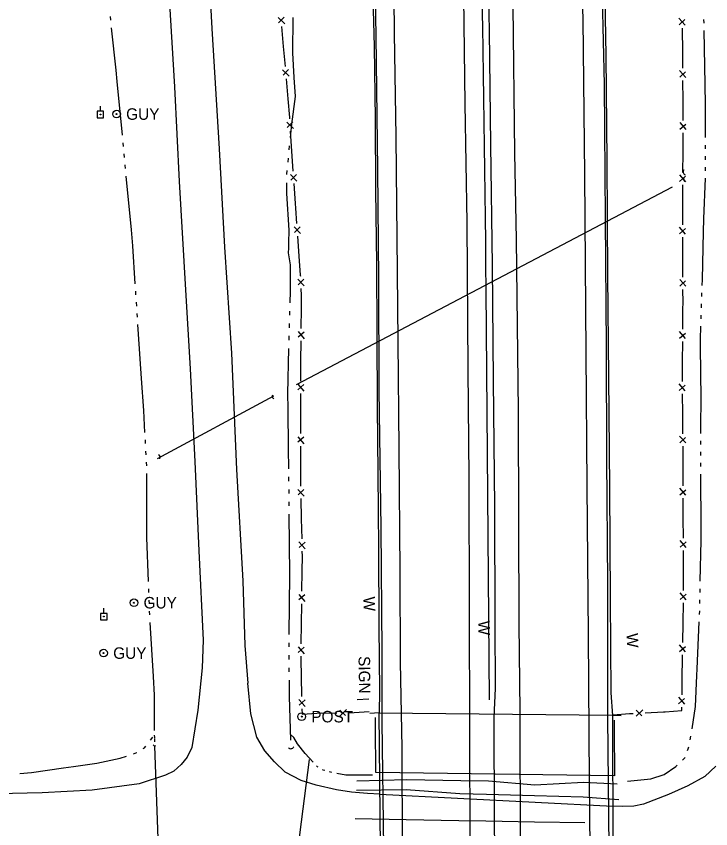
# Model space of a CAD drawing. Extents: x 589250 to 1188077, y 162953 to 363065.
# Drawn here: x 593988.5 to 594350.8, y 170392.3 to 170816.1 of the extents above; entities that cross this region are included whole.
import ezdxf

# ---------------------------------------------------------------- set-up
doc = ezdxf.new("R2010")
doc.units = 0
for name, color, linetype in [('E_ALI_CL', 7, 'Continuous'), ('E_DRN', 7, 'Continuous'), ('E_DRN_Pipe', 7, 'Continuous'), ('E_FEN_P', 7, 'Continuous'), ('E_MISCPROP', 7, 'Continuous'), ('E_RDWY', 7, 'Continuous'), ('E_RDWY_AsphConc', 7, 'Continuous'), ('E_RDWY_Gravel', 7, 'Continuous'), ('E_SGN', 7, 'Continuous'), ('E_SGN_Text', 7, 'Continuous'), ('E_UTL_EGuyWire', 7, 'Continuous'), ('E_UTL_EPowerPole', 7, 'Continuous'), ('E_WAL', 7, 'Continuous'), ('E_WAL_Text', 7, 'Continuous'), ('E_WTR_FlowLine', 7, 'Continuous')]:
    doc.layers.add(name, color=color, linetype=linetype)

msp = doc.modelspace()

# ---------------------------------------------------------------- linework, layer by layer
at = {"layer": 'E_ALI_CL'}
for points in [[(594191.86, 170396.96), (594165.35, 170397.51)], [(594219.31, 170396.41), (594191.86, 170396.96)], [(594233.54, 170396.21), (594219.31, 170396.41)], [(594258.85, 170395.82), (594233.54, 170396.21)], [(594285.12, 170395.33), (594258.85, 170395.82)]]:
    msp.add_lwpolyline(points, dxfattribs=at)
at = {"layer": 'E_DRN'}
for centre, radius, start, end in [((594338.02, 170734.93), 1.6, 142.9947, 249.2549), ((594338.21, 170731.16), 1.54, 127.0493, 233.3095), ((594123.17, 170617.87), 1.18, 148.8507, 255.1109), ((594062.26, 170586.06), 1.39, 325.4843, 71.7445), ((594060.85, 170436.49), 0.905, 203.0131, 309.2733), ((594131.73, 170435.83), 1.77, 224.1743, 330.4345)]:
    msp.add_arc(centre, radius, start, end, dxfattribs=at)
at = {"layer": 'E_DRN_Pipe'}
for p, q in [((594134.8, 170623.92), (594330.77, 170727.1)), ((594235.31, 170459.52), (594233.64, 170673.59)), ((594062.21, 170585.32), (594122.81, 170618.11)), ((594060.66, 170435.35), (594063.26, 170362.31)), ((594133.75, 170367.51), (594141.49, 170428.47))]:
    msp.add_line(p, q, dxfattribs=at)
msp.add_arc((581015.2, 170570.62), 13218.84, 0.44635, 3.902677, dxfattribs=at)
msp.add_arc((581015.2, 170570.62), 13218.84, 0.44635, 3.902677, dxfattribs=at)
at = {"layer": 'E_FEN_P'}
for p, q in [((594125.11, 170815.48), (594128.56, 170812.1)), ((594128.29, 170815.56), (594125.4, 170812.59)), ((594337.48, 170811.45), (594334.24, 170814.99)), ((594334.32, 170811.54), (594337.35, 170814.33)), ((594126.95, 170810.74), (594127.84, 170800.32)), ((594336.12, 170807.53), (594336.06, 170809.81)), ((594336.18, 170799.41), (594336.12, 170807.53)), ((594127.84, 170800.32), (594128.72, 170789.89)), ((594336.26, 170789.01), (594336.18, 170799.41)), ((594127.39, 170788.16), (594130.86, 170784.8)), ((594130.57, 170788.26), (594127.7, 170785.27)), ((594337.76, 170784.18), (594334.57, 170787.78)), ((594334.6, 170784.32), (594337.67, 170787.07)), ((594129.26, 170783.44), (594130.15, 170773.01)), ((594336.39, 170772.17), (594336.31, 170782.57)), ((594130.15, 170773.01), (594130.98, 170763.17)), ((594336.48, 170761.77), (594336.39, 170772.17)), ((594129.67, 170760.88), (594133.08, 170757.45)), ((594132.84, 170760.92), (594129.93, 170757.98)), ((594130.98, 170763.17), (594131.02, 170762.58)), ((594337.92, 170756.92), (594334.78, 170760.57)), ((594131.46, 170756.12), (594132.17, 170745.68)), ((594334.76, 170757.11), (594337.87, 170759.81)), ((594336.38, 170744.93), (594336.45, 170755.33)), ((594132.17, 170745.68), (594132.88, 170735.24)), ((594336.31, 170734.53), (594336.38, 170744.93)), ((594131.52, 170733.53), (594134.94, 170730.11)), ((594134.7, 170733.58), (594131.79, 170730.63)), ((594334.59, 170729.87), (594337.69, 170732.57)), ((594337.74, 170729.68), (594334.61, 170733.33)), ((594133.32, 170728.78), (594134.03, 170718.34)), ((594336.2, 170717.69), (594336.27, 170728.09)), ((594134.03, 170718.34), (594134.19, 170715.94)), ((594134.19, 170715.94), (594134.77, 170707.9)), ((594336.19, 170715.26), (594336.2, 170717.69)), ((594336.21, 170707.29), (594336.19, 170715.26)), ((594133.42, 170706.19), (594136.85, 170702.78)), ((594136.6, 170706.25), (594133.69, 170703.29)), ((594337.69, 170702.46), (594334.52, 170706.07)), ((594334.53, 170702.61), (594337.61, 170705.35)), ((594135.23, 170701.44), (594135.98, 170691)), ((594336.27, 170690.45), (594336.23, 170700.85)), ((594135.98, 170691), (594136.7, 170680.97)), ((594336.3, 170680.05), (594336.27, 170690.45)), ((594136.7, 170680.97), (594136.72, 170680.56)), ((594135.33, 170678.89), (594138.66, 170675.39)), ((594138.51, 170678.86), (594135.53, 170675.98)), ((594337.77, 170675.22), (594334.6, 170678.83)), ((594334.62, 170675.37), (594337.7, 170678.11)), ((594137.01, 170674.09), (594137.17, 170670.47)), ((594336.34, 170666.71), (594336.32, 170673.61)), ((594137.17, 170670.47), (594137.11, 170663.63)), ((594137.11, 170663.63), (594137.02, 170653.17)), ((594336.25, 170652.81), (594336.32, 170663.21)), ((594336.32, 170663.21), (594336.34, 170666.71)), ((594135.54, 170651.57), (594138.69, 170647.9)), ((594138.72, 170651.37), (594135.59, 170648.66)), ((594334.52, 170648.15), (594337.63, 170650.85)), ((594337.68, 170647.96), (594334.55, 170651.6)), ((594136.97, 170646.69), (594136.88, 170636.23)), ((594336.14, 170635.97), (594336.21, 170646.37)), ((594136.88, 170636.23), (594136.85, 170633.3)), ((594136.85, 170633.3), (594136.85, 170625.76)), ((594336.08, 170625.57), (594336.14, 170635.97)), ((594135.38, 170624.15), (594138.55, 170620.51)), ((594138.56, 170623.98), (594135.45, 170621.24)), ((594334.35, 170620.91), (594337.46, 170623.61)), ((594337.5, 170620.72), (594334.37, 170624.36)), ((594136.85, 170619.28), (594136.84, 170608.82)), ((594336.17, 170608.73), (594336.06, 170619.13)), ((594136.84, 170608.82), (594136.83, 170598.36)), ((594336.28, 170598.33), (594336.17, 170608.73)), ((594135.37, 170596.75), (594138.54, 170593.1)), ((594138.54, 170596.58), (594135.43, 170593.84)), ((594337.78, 170593.51), (594334.59, 170597.1)), ((594334.63, 170593.64), (594337.69, 170596.4)), ((594136.83, 170591.88), (594136.83, 170581.41)), ((594336.36, 170589.74), (594336.34, 170591.89)), ((594336.39, 170581.49), (594336.36, 170589.74)), ((594136.83, 170581.41), (594136.82, 170573.38)), ((594336.42, 170571.09), (594336.39, 170581.49)), ((594136.82, 170573.38), (594136.87, 170570.95)), ((594337.89, 170566.26), (594334.73, 170569.87)), ((594135.44, 170569.31), (594138.68, 170565.73)), ((594138.61, 170569.21), (594135.56, 170566.4)), ((594334.74, 170566.41), (594337.82, 170569.15)), ((594137, 170564.47), (594137.21, 170554.01)), ((594336.46, 170558.47), (594336.44, 170564.65)), ((594336.47, 170554.25), (594336.46, 170558.47)), ((594137.21, 170554.01), (594137.42, 170543.55)), ((594336.51, 170543.85), (594336.47, 170554.25)), ((594135.98, 170541.91), (594139.23, 170538.33)), ((594139.16, 170541.81), (594136.11, 170539)), ((594337.98, 170539.02), (594334.81, 170542.63)), ((594334.82, 170539.17), (594337.9, 170541.91)), ((594137.55, 170537.07), (594137.6, 170534.46)), ((594336.56, 170527.01), (594336.53, 170537.41)), ((594137.6, 170534.46), (594137.5, 170526.61)), ((594137.5, 170526.61), (594137.36, 170516.15)), ((594336.59, 170516.61), (594336.56, 170527.01)), ((594135.87, 170514.56), (594139, 170510.87)), ((594338.06, 170511.78), (594334.9, 170515.39)), ((594334.91, 170511.93), (594337.99, 170514.67)), ((594139.05, 170514.35), (594135.9, 170511.65)), ((594137.28, 170509.67), (594137.14, 170499.21)), ((594336.41, 170499.77), (594336.6, 170510.17)), ((594137.14, 170499.21), (594137, 170488.74)), ((594336.22, 170489.37), (594336.41, 170499.77)), ((594135.52, 170487.15), (594138.64, 170483.47)), ((594138.69, 170486.94), (594135.54, 170484.24)), ((594334.44, 170484.73), (594337.58, 170487.4)), ((594337.59, 170484.51), (594334.51, 170488.19)), ((594136.92, 170482.27), (594136.89, 170480.45)), ((594336.05, 170479.75), (594336.11, 170482.93)), ((594136.89, 170480.45), (594137.12, 170471.8)), ((594335.95, 170472.53), (594336.05, 170479.75)), ((594335.81, 170462.13), (594335.95, 170472.53)), ((594137.12, 170471.8), (594137.39, 170461.34)), ((594135.97, 170459.7), (594139.24, 170456.14)), ((594139.15, 170459.61), (594136.11, 170456.79)), ((594334.05, 170457.49), (594337.17, 170460.17)), ((594337.2, 170457.28), (594334.09, 170460.94)), ((594335.69, 170453.95), (594335.72, 170455.7)), ((594137.56, 170454.87), (594137.64, 170452.02)), ((594137.64, 170452.02), (594145.24, 170452.53)), ((594145.24, 170452.53), (594147.91, 170452.71)), ((594147.91, 170452.71), (594155.7, 170452.56)), ((594157.37, 170454.22), (594160.29, 170451.29)), ((594157.4, 170451.05), (594160.84, 170454.44)), ((594162.16, 170452.81), (594172.61, 170453.44)), ((594299.88, 170451.66), (594308.41, 170452.34)), ((594308.41, 170452.34), (594310.25, 170452.43)), ((594311.93, 170451.06), (594315.38, 170454.4)), ((594311.93, 170454.22), (594314.81, 170451.28)), ((594316.68, 170452.77), (594326.08, 170453.26)), ((594326.08, 170453.26), (594327.07, 170453.33)), ((594327.07, 170453.33), (594335.69, 170453.95))]:
    msp.add_line(p, q, dxfattribs=at)
at = {"layer": 'E_MISCPROP'}
for radius in [2, 0.25]:
    msp.add_circle((594137.43, 170450.77), radius, dxfattribs=at)
at = {"layer": 'E_RDWY'}
for p, q in [((594087.7, 170861.16), (594090.51, 170809.75)), ((594283.01, 170857.77), (594284.08, 170814.35)), ((594185.31, 170850.77), (594185.71, 170807.22)), ((594221.6, 170842.32), (594222.61, 170770.44)), ((594068.32, 170825.59), (594071.03, 170779.23)), ((594247.57, 170821.47), (594248.5, 170744.73)), ((594284.08, 170814.35), (594285.02, 170733.49)), ((594090.51, 170809.75), (594094.37, 170746.87)), ((594185.71, 170807.22), (594186.56, 170753.19)), ((594071.03, 170779.23), (594073.51, 170729.84)), ((594222.61, 170770.44), (594223.49, 170708.49)), ((594186.56, 170753.19), (594187.07, 170700.54)), ((594094.37, 170746.87), (594097.21, 170695.69)), ((594248.5, 170744.73), (594249.33, 170699.65)), ((594285.02, 170733.49), (594285.65, 170640.57)), ((594073.51, 170729.84), (594076.76, 170673.34)), ((594223.49, 170708.49), (594224.08, 170631.75)), ((594187.07, 170700.54), (594187.59, 170646.51)), ((594249.33, 170699.65), (594250.3, 170610.18)), ((594097.21, 170695.69), (594100.8, 170640.37)), ((594076.76, 170673.34), (594079.22, 170632.11)), ((594187.59, 170646.51), (594188.11, 170590.42)), ((594100.8, 170640.37), (594103.42, 170579.68)), ((594285.65, 170640.57), (594286.21, 170571.06)), ((594079.22, 170632.11), (594081.7, 170583.88)), ((594224.08, 170631.75), (594224.6, 170575.31)), ((594250.3, 170610.18), (594250.48, 170552.02)), ((594188.11, 170590.42), (594188.65, 170526.41)), ((594081.7, 170583.88), (594083.71, 170537.29)), ((594103.42, 170579.68), (594106.77, 170521.68)), ((594224.6, 170575.31), (594224.82, 170505.48)), ((594286.21, 170571.06), (594286.8, 170493.63)), ((594250.48, 170552.02), (594250.65, 170499.02)), ((594083.71, 170537.29), (594085.96, 170490.69)), ((594188.65, 170526.41), (594188.8, 170479.26)), ((594106.77, 170521.68), (594107.85, 170487.8)), ((594224.82, 170505.48), (594225.01, 170444.91)), ((594250.65, 170499.02), (594251.14, 170453.6)), ((594286.8, 170493.63), (594287.38, 170416.89)), ((594085.96, 170490.69), (594085.54, 170476.25)), ((594107.85, 170487.8), (594109.38, 170468.3)), ((594188.8, 170479.26), (594189.63, 170434.53)), ((594085.54, 170476.25), (594083.28, 170454.1)), ((594110.89, 170452.22), (594109.38, 170468.3)), ((594083.28, 170454.1), (594080.07, 170434.75)), ((594114.1, 170440.04), (594110.89, 170452.22)), ((594251.14, 170453.6), (594251.41, 170364.81)), ((594225.01, 170444.91), (594225.21, 170379.18)), ((594118.26, 170432.98), (594114.1, 170440.04)), ((594080.07, 170434.75), (594077.76, 170429.62)), ((594189.63, 170434.53), (594189.85, 170361.92)), ((594123.16, 170427.15), (594118.26, 170432.98)), ((594074.51, 170425.88), (594070.79, 170422.37)), ((594077.76, 170429.62), (594074.51, 170425.88)), ((594128.78, 170421.8), (594123.16, 170427.15)), ((594070.79, 170422.37), (594066.37, 170420.26)), ((594137.08, 170417.44), (594128.78, 170421.8)), ((594353.52, 170424.94), (594347.69, 170419.56)), ((594066.37, 170420.26), (594052.64, 170415.79)), ((594144.89, 170415.03), (594137.08, 170417.44)), ((594347.69, 170419.56), (594338.93, 170414.66)), ((594052.64, 170415.79), (594028.18, 170412.45)), ((594155.62, 170412.62), (594144.89, 170415.03)), ((594287.38, 170416.89), (594287.95, 170347.03)), ((594338.93, 170414.66), (594328.7, 170410.24)), ((594002.09, 170410.98), (593967.14, 170410.4)), ((594028.18, 170412.45), (594002.09, 170410.98)), ((594163.43, 170411.43), (594155.62, 170412.62)), ((594171.72, 170410.72), (594163.43, 170411.43)), ((594178.21, 170410.39), (594171.72, 170410.72)), ((594328.7, 170410.24), (594315.8, 170405.08)), ((594315.8, 170405.08), (594310.68, 170404.09)), ((594304.83, 170403.83), (594299.71, 170404.09)), ((594310.68, 170404.09), (594304.83, 170403.83))]:
    msp.add_line(p, q, dxfattribs=at)
msp.add_lwpolyline([(594178.21, 170410.39), (594299.71, 170404.09)], dxfattribs=at)
at = {"layer": 'E_RDWY_AsphConc'}
for points in [[(594175.91, 170445.66), (594175.9, 170450.24)], [(594300.5, 170449.02), (594300.51, 170444.16)], [(594176.16, 170421.63), (594175.91, 170445.66)], [(594300.51, 170444.16), (594300.57, 170419.92)], [(594300.57, 170419.92), (594176.16, 170421.63)], [(594192, 170412.52), (594166, 170412.22)], [(594219.87, 170410.46), (594192, 170412.52)], [(594233.89, 170410.09), (594219.87, 170410.46)], [(594258.9, 170409.39), (594233.89, 170410.09)], [(594284.21, 170408.74), (594258.9, 170409.39)], [(594302.82, 170407.42), (594284.21, 170408.74)]]:
    msp.add_lwpolyline(points, dxfattribs=at)
at = {"layer": 'E_RDWY_Gravel'}
for p, q in [((594175.36, 170845.47), (594176.11, 170805.93)), ((594293.8, 170844.14), (594295.17, 170780.42)), ((594176.11, 170805.93), (594177.02, 170736.07)), ((594295.17, 170780.42), (594295.73, 170710.56)), ((594177.02, 170736.07), (594177.54, 170678.95)), ((594295.73, 170710.56), (594296.28, 170643.46)), ((594177.54, 170678.95), (594177.72, 170621.13)), ((594296.28, 170643.46), (594296.46, 170585.3)), ((594177.72, 170621.13), (594178.64, 170549.21)), ((594296.46, 170585.3), (594297.01, 170520.26)), ((594178.64, 170549.21), (594179.18, 170484.86)), ((594297.01, 170520.26), (594296.88, 170450.4)), ((594179.18, 170484.86), (594179.3, 170448.04)), ((594179.3, 170448.04), (594180.2, 170379.56)), ((594296.88, 170450.4), (594297.84, 170364.37))]:
    msp.add_line(p, q, dxfattribs=at)
for points in [[(594192.3, 170417.81), (594166.12, 170417.08)], [(594220.52, 170417.36), (594192.3, 170417.81)], [(594234.84, 170417.16), (594220.52, 170417.36)], [(594259.06, 170415.12), (594234.84, 170417.16)], [(594284.38, 170416.39), (594259.06, 170415.12)], [(594301.95, 170415.48), (594284.38, 170416.39)]]:
    msp.add_lwpolyline(points, dxfattribs=at)
at = {"layer": 'E_SGN'}
msp.add_line((594166.36, 170459.68), (594172.44, 170460.08), dxfattribs=at)
at = {"layer": 'E_UTL_EGuyWire'}
for centre, radius in [((594040.84, 170765.05), 2), ((594040.84, 170765.05), 0.25), ((594049.93, 170510.19), 2), ((594049.93, 170510.19), 0.25), ((594034.1, 170483.92), 2), ((594034.1, 170483.92), 0.25)]:
    msp.add_circle(centre, radius, dxfattribs=at)
at = {"layer": 'E_UTL_EPowerPole'}
for points in [[(594032.4, 170766.51), (594032.4, 170769.15)], [(594034.08, 170766.51), (594030.72, 170766.51)], [(594030.72, 170766.51), (594030.72, 170763.15)], [(594034.08, 170763.15), (594034.08, 170766.51)], [(594030.72, 170763.15), (594034.08, 170763.15)], [(594034.21, 170504.65), (594034.21, 170507.3)], [(594035.89, 170504.65), (594032.53, 170504.65)], [(594032.53, 170504.65), (594032.53, 170501.3)], [(594035.89, 170501.3), (594035.89, 170504.65)], [(594032.53, 170501.3), (594035.89, 170501.3)]]:
    msp.add_lwpolyline(points, dxfattribs=at)
for centre in [(594032.43, 170764.83), (594034.24, 170502.98)]:
    msp.add_circle(centre, 0.217, dxfattribs=at)
at = {"layer": 'E_WAL'}
for p, q in [((594234.38, 170849.76), (594235.18, 170808.49)), ((594174.01, 170848.51), (594175.24, 170800.34)), ((594295.11, 170845.78), (594296.05, 170795.33)), ((594235.18, 170808.49), (594235.98, 170749.03)), ((594175.24, 170800.34), (594175.77, 170762.34)), ((594296.05, 170795.33), (594296.63, 170740.57)), ((594175.77, 170762.34), (594175.99, 170725.17)), ((594235.98, 170749.03), (594236.79, 170686.1)), ((594296.63, 170740.57), (594297.02, 170680.9)), ((594175.99, 170725.17), (594176.42, 170687.06)), ((594176.42, 170687.06), (594176.54, 170650.2)), ((594236.79, 170686.1), (594237.39, 170626.03)), ((594297.02, 170680.9), (594297.39, 170627.98)), ((594176.54, 170650.2), (594176.86, 170612.51)), ((594237.39, 170626.03), (594238, 170560.23)), ((594297.39, 170627.98), (594297.98, 170570.16)), ((594176.86, 170612.51), (594177.08, 170577.52)), ((594177.08, 170577.52), (594177.41, 170538.59)), ((594297.98, 170570.16), (594298.37, 170512.13)), ((594238, 170560.23), (594238.19, 170499.55)), ((594177.41, 170538.59), (594177.74, 170497.78)), ((594298.37, 170512.13), (594298.72, 170462.89)), ((594177.74, 170497.78), (594177.95, 170464.14)), ((594238.19, 170499.55), (594238.3, 170465.43)), ((594177.95, 170464.14), (594177.79, 170452.7)), ((594238.3, 170465.43), (594237.73, 170450.51)), ((594298.72, 170463.14), (594299.58, 170451.31)), ((594177.8, 170452.83), (594172.92, 170452.42)), ((594177.79, 170452.7), (594299.56, 170451.62)), ((594178.88, 170342.77), (594177.79, 170452.7)), ((594299.56, 170451.62), (594299.92, 170341.32)), ((594299.56, 170451.61), (594304.01, 170451.42)), ((594237.73, 170450.51), (594237.91, 170395.75)), ((594237.91, 170395.75), (594238.27, 170344.26))]:
    msp.add_line(p, q, dxfattribs=at)
at = {"layer": 'E_WTR_FlowLine'}
for p, q in [((594037.85, 170813.94), (594037.65, 170815.87)), ((594132.84, 170797.01), (594133.02, 170815.37)), ((594347.33, 170812.53), (594347.26, 170814.45)), ((594040.6, 170787.88), (594038.26, 170810.07)), ((594347.83, 170780.71), (594347.43, 170808.67)), ((594133.58, 170784.03), (594132.84, 170797.01)), ((594041.16, 170782.04), (594040.6, 170787.88)), ((594043.88, 170753.99), (594041.16, 170782.04)), ((594134.14, 170774.18), (594133.58, 170784.03)), ((594347.99, 170769.62), (594347.83, 170780.71)), ((594132.25, 170759.77), (594134.14, 170774.18)), ((594348.04, 170752.74), (594347.99, 170769.62)), ((594131.57, 170752.85), (594132.25, 170759.77)), ((594044.44, 170748.19), (594044.25, 170750.12)), ((594130.94, 170746.4), (594131.15, 170748.55)), ((594348.06, 170746.96), (594348.05, 170748.89)), ((594045, 170742.38), (594044.81, 170744.32)), ((594130.3, 170739.95), (594130.52, 170742.1)), ((594348.08, 170741.17), (594348.07, 170743.1)), ((594045.38, 170738.41), (594045.37, 170738.52)), ((594045.56, 170736.58), (594045.38, 170738.41)), ((594129.7, 170733.77), (594129.88, 170735.64)), ((594348.09, 170735.39), (594348.09, 170737.31)), ((594048.61, 170704.66), (594045.93, 170732.71)), ((594129.7, 170733.49), (594129.7, 170733.77)), ((594347.27, 170710.45), (594348.04, 170731.53)), ((594129.73, 170723.58), (594129.71, 170729.17)), ((594130.84, 170704.44), (594129.73, 170723.58)), ((594347.09, 170703.59), (594347.27, 170710.45)), ((594049.42, 170696.25), (594048.61, 170704.66)), ((594130.74, 170697.84), (594130.84, 170704.44)), ((594346.46, 170678.83), (594347.09, 170703.59)), ((594130.7, 170695.13), (594130.74, 170697.84)), ((594050.62, 170676.56), (594049.42, 170696.25)), ((594130.53, 170692.67), (594130.7, 170695.13)), ((594131.6, 170686.35), (594130.53, 170692.67)), ((594131.65, 170672.65), (594131.6, 170686.35)), ((594346.36, 170675.63), (594346.46, 170678.83)), ((594050.98, 170670.74), (594050.86, 170672.68)), ((594131.45, 170666.59), (594131.65, 170672.65)), ((594346.17, 170669.85), (594346.23, 170671.77)), ((594051.34, 170664.92), (594051.22, 170666.86)), ((594345.98, 170664.06), (594346.04, 170665.99)), ((594051.7, 170659.1), (594051.58, 170661.04)), ((594131.23, 170660.11), (594131.3, 170662.27)), ((594345.79, 170658.28), (594345.85, 170660.21)), ((594052.24, 170650.19), (594051.93, 170655.22)), ((594131.02, 170653.62), (594131.09, 170655.78)), ((594345.43, 170647.43), (594345.66, 170654.43)), ((594053.87, 170627.11), (594052.24, 170650.19)), ((594130.82, 170647.14), (594130.84, 170648.41)), ((594130.84, 170648.41), (594130.87, 170649.3)), ((594345.67, 170626.47), (594345.43, 170647.43)), ((594130.23, 170619.06), (594130.73, 170642.81)), ((594055.05, 170610.47), (594053.87, 170627.11)), ((594345.74, 170620.33), (594345.67, 170626.47)), ((594130.3, 170611.46), (594130.23, 170619.06)), ((594345.69, 170598.5), (594345.74, 170620.33)), ((594055.67, 170598.98), (594055.05, 170610.47)), ((594130.5, 170590.43), (594130.3, 170611.46)), ((594055.97, 170593.16), (594055.87, 170595.1)), ((594345.67, 170592.72), (594345.68, 170594.65)), ((594056.27, 170587.34), (594056.17, 170589.28)), ((594130.65, 170580.1), (594130.5, 170590.43)), ((594345.66, 170586.93), (594345.66, 170588.86)), ((594056.56, 170581.52), (594056.46, 170583.46)), ((594345.64, 170581.26), (594345.65, 170583.08)), ((594345.64, 170581.15), (594345.64, 170581.26)), ((594056.7, 170549.45), (594056.61, 170577.63)), ((594130.74, 170573.62), (594130.71, 170575.78)), ((594345.74, 170549.33), (594345.65, 170577.29)), ((594130.84, 170567.13), (594130.81, 170569.29)), ((594130.93, 170560.64), (594130.9, 170562.8)), ((594131.23, 170524.96), (594130.97, 170556.32)), ((594056.72, 170544.17), (594056.7, 170549.45)), ((594345.76, 170542.65), (594345.74, 170549.33)), ((594057.55, 170521.28), (594056.72, 170544.17)), ((594345.34, 170521.37), (594345.76, 170542.65)), ((594130.88, 170493.6), (594131.23, 170524.74)), ((594131.23, 170524.74), (594131.23, 170524.96)), ((594057.76, 170515.46), (594057.69, 170517.4)), ((594345.23, 170515.58), (594345.27, 170517.51)), ((594057.98, 170509.63), (594057.91, 170511.57)), ((594345.12, 170509.8), (594345.16, 170511.73)), ((594058.19, 170503.81), (594058.12, 170505.75)), ((594345, 170504.01), (594345.04, 170505.94)), ((594060.04, 170471.79), (594058.34, 170499.92)), ((594343.71, 170475.79), (594344.85, 170500.16)), ((594130.82, 170487.84), (594130.84, 170489.28)), ((594130.83, 170487.11), (594130.82, 170487.84)), ((594130.89, 170480.63), (594130.87, 170482.79)), ((594130.95, 170474.14), (594130.93, 170476.3)), ((594342.87, 170456.14), (594343.56, 170472.23)), ((594343.56, 170472.23), (594343.71, 170475.79)), ((594060.63, 170462.03), (594060.04, 170471.79)), ((594131.08, 170461.3), (594131, 170469.81)), ((594060.69, 170443.63), (594060.63, 170462.03)), ((594131.68, 170438.47), (594131.08, 170461.3)), ((594341.12, 170444.41), (594342.87, 170456.14)), ((594058.64, 170438.45), (594059.7, 170440.06)), ((594060.78, 170439.82), (594060.71, 170441.09)), ((594060.8, 170439.56), (594060.79, 170439.64)), ((594060.81, 170439.29), (594060.81, 170439.38)), ((594060.82, 170439.03), (594060.82, 170439.12)), ((594060.9, 170437.58), (594060.83, 170438.85)), ((594133.29, 170439.87), (594131.6, 170441.52)), ((594135.3, 170436.55), (594133.29, 170439.87)), ((594340.06, 170438.73), (594340.44, 170440.62)), ((594054.8, 170434.12), (594055.35, 170434.47)), ((594055.35, 170434.47), (594056.19, 170435.45)), ((594139.31, 170431.56), (594135.3, 170436.55)), ((594338.76, 170433.1), (594339.1, 170434)), ((594339.1, 170434), (594339.29, 170434.95)), ((594042.7, 170429.07), (594045.99, 170430.18)), ((594049.67, 170431.42), (594051.46, 170432.02)), ((594051.46, 170432.02), (594051.51, 170432.05)), ((594143.38, 170427.1), (594139.31, 170431.56)), ((594018.38, 170424.84), (594030.52, 170426.59)), ((594030.52, 170426.59), (594042.7, 170429.07)), ((594336.11, 170428.1), (594337.31, 170429.25)), ((594337.31, 170429.25), (594337.4, 170429.5)), ((593990.46, 170421.13), (593996.4, 170421.61)), ((593996.4, 170421.61), (594013.22, 170424.1)), ((594013.22, 170424.1), (594018.37, 170424.84)), ((594145.67, 170424.58), (594145.11, 170425.19)), ((594146.06, 170424.36), (594145.67, 170424.58)), ((594148.68, 170422.92), (594148.25, 170423.15)), ((594149.44, 170422.69), (594148.68, 170422.92)), ((594153.14, 170421.56), (594151.91, 170421.94)), ((594326.5, 170420.63), (594332.58, 170424.72)), ((594332.58, 170424.72), (594333.32, 170425.43)), ((594160.51, 170420.2), (594155.67, 170421.04)), ((594174.32, 170420.24), (594160.51, 170420.2)), ((594307.31, 170417.19), (594319.5, 170418.35)), ((594319.5, 170418.35), (594326.5, 170420.63))]:
    msp.add_line(p, q, dxfattribs=at)

# ---------------------------------------------------------------- texts
at = {"layer": 'E_MISCPROP'}
msp.add_text('POST', height=6, dxfattribs=at).set_placement((594142.43, 170447.77))
at = {"layer": 'E_SGN_Text'}
msp.add_text('SIGN', height=6, rotation=270.627, dxfattribs=at).set_placement((594167.08, 170482.34))
at = {"layer": 'E_UTL_EGuyWire'}
for p in [(594045.84, 170762.05), (594054.93, 170507.19), (594039.1, 170480.92)]:
    msp.add_text('GUY', height=6, dxfattribs=at).set_placement(p)
at = {"layer": 'E_WAL_Text'}
for rotation, p in [(271.8662, (594169.58, 170513.27)), (270.627, (594229.53, 170500.79)), (271.8662, (594306.88, 170494.22))]:
    msp.add_text('W', height=6, rotation=rotation, dxfattribs=at).set_placement(p)

doc.saveas('drawing.dxf')
